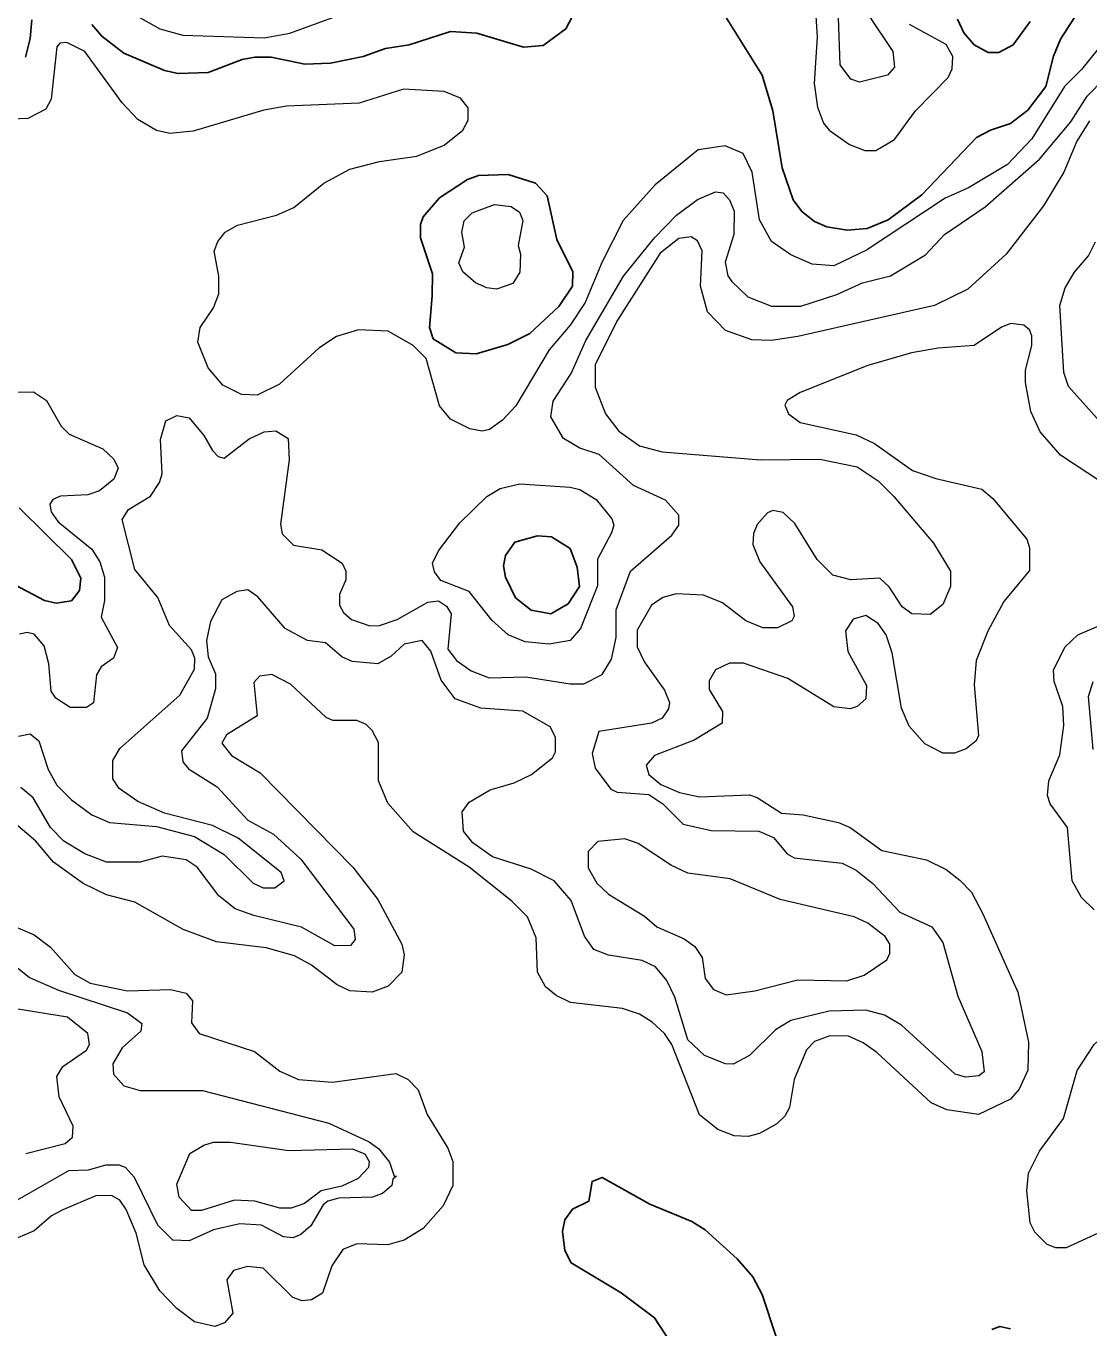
# Model space of a CAD drawing. Extents: x 577 to 602.9, y 7483.8 to 7511.6.
# Drawn here: x 593.996 to 595.447, y 7491.079 to 7492.855 of the extents above; entities that cross this region are included whole.
import ezdxf

# ---------------------------------------------------------------- set-up
doc = ezdxf.new("R2010")
doc.units = 0
doc.header["$LTSCALE"] = 0.032
doc.layers.add('1', color=7, linetype='Continuous', lineweight=25)
doc.layers.add('2', color=7, linetype='Continuous', lineweight=13)

msp = doc.modelspace()

# ---------------------------------------------------------------- linework, layer by layer
at = {"layer": '1'}
for points in [[(595.4467, 7492.8973), (595.4086, 7492.8376), (595.399, 7492.8146), (595.3887, 7492.7732), (595.3641, 7492.7406), (595.3402, 7492.7223), (595.3132, 7492.7136), (595.2941, 7492.7032), (595.2193, 7492.6253), (595.1732, 7492.5911), (595.1446, 7492.5792), (595.1175, 7492.5768), (595.0897, 7492.5816), (595.073, 7492.5887), (595.0555, 7492.6023), (595.0436, 7492.6182), (595.0285, 7492.6619), (595.0158, 7492.7398), (595.0014, 7492.7883), (594.9283, 7492.9052)], [(594.747, 7492.8774), (594.7335, 7492.8519), (594.7025, 7492.8289), (594.6754, 7492.8265), (594.6118, 7492.8456), (594.576, 7492.848), (594.5196, 7492.8297), (594.487, 7492.8249), (594.4568, 7492.8138), (594.4122, 7492.805), (594.3772, 7492.8034), (594.3311, 7492.813), (594.3089, 7492.813), (594.2914, 7492.8098), (594.2452, 7492.7923), (594.2039, 7492.7907), (594.1856, 7492.7947), (594.1299, 7492.8185), (594.0997, 7492.8416), (594.0862, 7492.8575)], [(594.0043, 7492.8639), (594.0019, 7492.8384), (593.9956, 7492.813)], [(595.2678, 7492.8647), (595.2766, 7492.8464), (595.2909, 7492.8297), (595.31, 7492.8193), (595.3243, 7492.8193), (595.3442, 7492.8297), (595.3672, 7492.8615)], [(593.9868, 7492.1983), (594.0584, 7492.1275), (594.0711, 7492.1021), (594.0695, 7492.0854), (594.0584, 7492.0711), (594.0377, 7492.0679), (594.0218, 7492.0719), (593.982, 7492.0925)], [(594.9673, 7491.1733), (594.9235, 7491.2131), (594.9052, 7491.2242), (594.848, 7491.2481), (594.7828, 7491.2846), (594.7693, 7491.2791), (594.7645, 7491.252), (594.7424, 7491.241), (594.7319, 7491.2268), (594.7286, 7491.2109), (594.7319, 7491.1849), (594.7406, 7491.1678), (594.809, 7491.1272), (594.8543, 7491.093), (594.8766, 7491.0588)], [(595.0205, 7491.0668), (595.0014, 7491.1248), (594.9887, 7491.1487), (594.9673, 7491.1733)], [(595.3402, 7491.0779), (595.3259, 7491.0811), (595.3147, 7491.0771)]]:
    msp.add_lwpolyline(points, dxfattribs=at)
for points in [[(594.5509, 7492.4875), (594.5514, 7492.5172), (594.5347, 7492.5665), (594.5347, 7492.5848), (594.5387, 7492.5951), (594.5609, 7492.6213), (594.5991, 7492.646), (594.6142, 7492.6516), (594.6548, 7492.6531), (594.6921, 7492.6412), (594.708, 7492.6237), (594.7208, 7492.5641), (594.743, 7492.5203), (594.7422, 7492.5005), (594.7239, 7492.4726), (594.6842, 7492.4361), (594.654, 7492.421), (594.611, 7492.4082), (594.5832, 7492.4098), (594.5522, 7492.4289), (594.5474, 7492.444)], [(594.6646, 7492.0755), (594.6858, 7492.0584), (594.7128, 7492.0536), (594.7367, 7492.0671), (594.7518, 7492.091), (594.7486, 7492.1172), (594.739, 7492.1426), (594.7136, 7492.1585), (594.6945, 7492.1601), (594.6635, 7492.1514), (594.6508, 7492.1331), (594.6484, 7492.1188), (594.6508, 7492.1037)]]:
    msp.add_lwpolyline(points, close=True, dxfattribs=at)
at = {"layer": '2'}
for points in [[(595.0452, 7493.0507), (595.0643, 7493.0635), (595.0841, 7493.0635), (595.0953, 7493.0539), (595.104, 7493.0388), (595.1327, 7493.0277), (595.147, 7493.0062), (595.147, 7492.9831), (595.1342, 7492.9362), (595.1342, 7492.9012), (595.1454, 7492.8718), (595.1796, 7492.8209), (595.182, 7492.7995), (595.1724, 7492.7883), (595.1342, 7492.7788), (595.1223, 7492.7828), (595.108, 7492.8026), (595.1056, 7492.867), (595.0969, 7492.8965), (595.0794, 7492.9299), (595.0396, 7492.9792), (595.0317, 7492.9951), (595.0325, 7493.0316)], [(594.6198, 7492.6062), (594.6357, 7492.6118), (594.6587, 7492.6094), (594.6699, 7492.6015), (594.6746, 7492.5903), (594.6683, 7492.5561), (594.6715, 7492.5442), (594.6707, 7492.5196), (594.6611, 7492.5044), (594.6388, 7492.4965), (594.6253, 7492.4981), (594.6102, 7492.5052), (594.5927, 7492.5203), (594.5872, 7492.5323), (594.5951, 7492.5537), (594.5911, 7492.5744), (594.5943, 7492.5895), (594.6055, 7492.6007)], [(594.6253, 7492.2134), (594.6436, 7492.2245), (594.6707, 7492.2309), (594.739, 7492.2261), (594.7526, 7492.223), (594.7748, 7492.2094), (594.7963, 7492.1832), (594.7987, 7492.1744), (594.7955, 7492.1641), (594.7764, 7492.1283), (594.7764, 7492.0917), (594.7534, 7492.0337), (594.739, 7492.017), (594.7104, 7492.0122), (594.6778, 7492.0154), (594.6548, 7492.025), (594.6325, 7492.0448), (594.6015, 7492.0838), (594.5625, 7492.0989), (594.5538, 7492.1108), (594.5514, 7492.1228), (594.5593, 7492.1395), (594.5888, 7492.1776)], [(594.9911, 7491.5391), (595.05, 7491.5542), (595.1168, 7491.5526), (595.1406, 7491.5606), (595.1716, 7491.5812), (595.1756, 7491.59), (595.1756, 7491.6027), (595.1692, 7491.6131), (595.1454, 7491.6313), (595.1271, 7491.6401), (595.0261, 7491.6639), (594.9577, 7491.6918), (594.8997, 7491.6997), (594.8774, 7491.7101), (594.8321, 7491.7403), (594.8138, 7491.7466), (594.7772, 7491.7427), (594.7637, 7491.7291), (594.7637, 7491.7069), (594.7756, 7491.6862), (594.7915, 7491.6711), (594.8408, 7491.6409), (594.8575, 7491.6266), (594.8949, 7491.6099), (594.9092, 7491.5995), (594.9195, 7491.5844), (594.9235, 7491.5558), (594.9347, 7491.5407), (594.9521, 7491.5335)], [(594.2389, 7491.3284), (594.2524, 7491.3324), (594.2755, 7491.3324), (594.355, 7491.3212), (594.4416, 7491.3236), (594.4591, 7491.3165), (594.4647, 7491.3061), (594.4639, 7491.2982), (594.4496, 7491.2831), (594.4273, 7491.2727), (594.3995, 7491.2664), (594.3764, 7491.2489), (594.3582, 7491.2425), (594.343, 7491.2425), (594.3089, 7491.252), (594.281, 7491.2536), (594.2357, 7491.2393), (594.2222, 7491.2393), (594.2055, 7491.2576), (594.2023, 7491.2751), (594.2198, 7491.3172)]]:
    msp.add_lwpolyline(points, close=True, dxfattribs=at)
for points in [[(595.5072, 7492.8829), (595.4372, 7492.7963), (595.4141, 7492.7732), (595.3696, 7492.7016), (595.3362, 7492.6667), (595.2829, 7492.6349), (595.2511, 7492.6205), (595.1438, 7492.5498), (595.0993, 7492.5283), (595.0698, 7492.5307), (595.0404, 7492.5434), (595.0142, 7492.5617), (594.9975, 7492.5911), (594.9879, 7492.6563), (594.9752, 7492.6818), (594.9506, 7492.6921), (594.914, 7492.6865), (594.8551, 7492.6388), (594.8114, 7492.5903), (594.7828, 7492.5339), (594.7597, 7492.4782), (594.739, 7492.4472), (594.7104, 7492.4138), (594.6651, 7492.3375), (594.6468, 7492.3176), (594.6293, 7492.3049), (594.619, 7492.3025), (594.6023, 7492.3057), (594.576, 7492.3192), (594.5609, 7492.3375), (594.5426, 7492.4019), (594.5251, 7492.4194), (594.4909, 7492.4392), (594.4504, 7492.4408), (594.4202, 7492.4321), (594.3963, 7492.4162), (594.3422, 7492.3669), (594.312, 7492.3518), (594.2906, 7492.3526), (594.2651, 7492.3653), (594.2452, 7492.3891), (594.2309, 7492.4241), (594.2341, 7492.444), (594.2524, 7492.471), (594.2596, 7492.4901), (594.2596, 7492.514), (594.2532, 7492.5482), (594.258, 7492.5617), (594.2683, 7492.5744), (594.285, 7492.584), (594.3383, 7492.5975), (594.3621, 7492.6078), (594.4027, 7492.6412), (594.4385, 7492.6603), (594.479, 7492.6706), (594.5299, 7492.6778), (594.5673, 7492.6929), (594.5927, 7492.7136), (594.5999, 7492.7271), (594.5999, 7492.7438), (594.5895, 7492.7573), (594.5673, 7492.7661), (594.5116, 7492.7692), (594.4512, 7492.7502), (594.3518, 7492.7462), (594.3208, 7492.7406), (594.2246, 7492.712), (594.1928, 7492.7088), (594.1745, 7492.7128), (594.149, 7492.7279), (594.1276, 7492.7509), (594.0767, 7492.8209), (594.052, 7492.8329)], [(594.1458, 7492.8702), (594.1792, 7492.8519), (594.2102, 7492.8432), (594.3216, 7492.8392), (594.3566, 7492.8456), (594.4774, 7492.8901)], [(595.0738, 7492.8829), (595.0762, 7492.8408), (595.0722, 7492.7772), (595.077, 7492.7446), (595.0849, 7492.7231), (595.0929, 7492.7136), (595.1207, 7492.6937), (595.1414, 7492.6857), (595.1565, 7492.6857), (595.182, 7492.7009), (595.2106, 7492.7398), (595.2551, 7492.7851), (595.2607, 7492.7971), (595.2615, 7492.8138), (595.2527, 7492.8305), (595.2026, 7492.8575)], [(594.052, 7492.8329), (594.0425, 7492.8321), (594.0385, 7492.8273), (594.0305, 7492.7557), (594.0234, 7492.7422), (593.9987, 7492.7295), (593.9653, 7492.7279)], [(594.9569, 7492.6182), (594.9633, 7492.603), (594.9625, 7492.5712), (594.9506, 7492.5331), (594.9545, 7492.5148), (594.9601, 7492.5068), (594.9816, 7492.4862), (595.0142, 7492.4734), (595.0539, 7492.4734), (595.1032, 7492.4893), (595.1382, 7492.5052), (595.1764, 7492.5148), (595.2241, 7492.5434), (595.2503, 7492.5712), (595.306, 7492.6086), (595.38, 7492.6738), (595.4229, 7492.7247), (595.4452, 7492.7597), (595.4682, 7492.7836)], [(595.4483, 7492.7263), (595.4308, 7492.6985), (595.4134, 7492.6563), (595.3855, 7492.6102), (595.3346, 7492.5442), (595.2821, 7492.4965), (595.2368, 7492.4742), (595.05, 7492.4321), (595.0134, 7492.4265), (594.9871, 7492.4273), (594.9514, 7492.44), (594.9267, 7492.4655), (594.9172, 7492.5005), (594.9195, 7492.549), (594.9132, 7492.5625), (594.9044, 7492.5681), (594.8877, 7492.5657), (594.8623, 7492.5458), (594.8027, 7492.4528), (594.7732, 7492.3931), (594.7732, 7492.3629), (594.7875, 7492.3263), (594.8058, 7492.3025), (594.8337, 7492.2826), (594.8647, 7492.2746), (594.9991, 7492.2635), (595.0802, 7492.2643), (595.1311, 7492.254), (595.1597, 7492.2349), (595.1812, 7492.2134), (595.2352, 7492.1498), (595.2583, 7492.1116), (595.2583, 7492.091), (595.248, 7492.0663), (595.2305, 7492.0528), (595.2058, 7492.0536), (595.1923, 7492.0631), (595.1748, 7492.0902), (595.1621, 7492.1021), (595.1223, 7492.0997), (595.0977, 7492.1061), (595.0762, 7492.1275), (595.046, 7492.1768), (595.0301, 7492.1919), (595.0158, 7492.1943), (595.0086, 7492.1911), (594.9943, 7492.1752), (594.9895, 7492.1633), (594.9887, 7492.1482), (594.9983, 7492.1244), (595.0428, 7492.0631), (595.0452, 7492.0504), (595.042, 7492.044), (595.0221, 7492.0345), (595.0022, 7492.0345), (594.9792, 7492.044), (594.9474, 7492.0687), (594.9211, 7492.079), (594.8838, 7492.0806), (594.8655, 7492.0758), (594.8504, 7492.0655), (594.8305, 7492.0313), (594.8305, 7492.0083), (594.8408, 7491.9876), (594.8679, 7491.9494), (594.875, 7491.9327), (594.8734, 7491.924), (594.8647, 7491.9112), (594.8504, 7491.9041), (594.7784, 7491.8928), (594.7694, 7491.8628), (594.7732, 7491.8429), (594.7947, 7491.8142), (594.8035, 7491.8103), (594.8464, 7491.8071), (594.8655, 7491.7944), (594.8933, 7491.7665), (594.9315, 7491.7578), (594.9967, 7491.757), (595.0166, 7491.7482), (595.0356, 7491.726), (595.0452, 7491.7204), (595.1104, 7491.7132), (595.1295, 7491.7037), (595.1525, 7491.6854), (595.1891, 7491.6464), (595.2328, 7491.6266), (595.248, 7491.6051), (595.2686, 7491.5319), (595.3012, 7491.4564), (595.3044, 7491.4286), (595.2973, 7491.423), (595.279, 7491.4214), (595.2647, 7491.4254)], [(593.986, 7491.8866), (594.0019, 7491.8898), (594.0138, 7491.8802), (594.0266, 7491.8413), (594.0385, 7491.8198), (594.0584, 7491.7999), (594.0862, 7491.7792), (594.1101, 7491.7689), (594.1745, 7491.7633), (594.2262, 7491.7498), (594.2667, 7491.7252), (594.3065, 7491.6862), (594.32, 7491.6798), (594.3359, 7491.6798), (594.3486, 7491.6894), (594.3446, 7491.7005), (594.2858, 7491.7474), (594.2508, 7491.7649), (594.1856, 7491.7816), (594.149, 7491.7975), (594.1236, 7491.815), (594.1148, 7491.8285), (594.1148, 7491.8532), (594.1244, 7491.8699), (594.2063, 7491.9423), (594.2262, 7491.978), (594.2269, 7491.9931), (594.2222, 7492.0043), (594.192, 7492.0377), (594.1761, 7492.0758), (594.145, 7492.114), (594.1276, 7492.1824), (594.1363, 7492.1959), (594.1665, 7492.2142), (594.1784, 7492.2325), (594.1824, 7492.2444), (594.18, 7492.2913), (594.1872, 7492.3168), (594.2023, 7492.3239), (594.219, 7492.3208), (594.2389, 7492.2969), (594.2508, 7492.2762), (594.2588, 7492.2683), (594.2667, 7492.2659), (594.3009, 7492.2921), (594.3216, 7492.3017), (594.3375, 7492.3033), (594.3542, 7492.2929), (594.3558, 7492.2635), (594.3438, 7492.176), (594.3462, 7492.1625), (594.3613, 7492.1474), (594.4003, 7492.141), (594.4281, 7492.1228), (594.4329, 7492.1116), (594.4329, 7492.0997), (594.4242, 7492.0798), (594.4242, 7492.0655), (594.4297, 7492.0552), (594.4409, 7492.0456), (594.4655, 7492.0369), (594.479, 7492.0377), (594.5029, 7492.0456), (594.545, 7492.0695), (594.5593, 7492.0711), (594.5705, 7492.0639), (594.5768, 7492.0536), (594.5721, 7492.0051), (594.584, 7491.99), (594.6039, 7491.9757), (594.6285, 7491.9661), (594.6786, 7491.9677), (594.739, 7491.9582), (594.7581, 7491.9582), (594.7828, 7491.9709), (594.7955, 7491.9916), (594.8019, 7492.021), (594.8019, 7492.0591), (594.8217, 7492.1116), (594.8782, 7492.1609), (594.8877, 7492.1744), (594.8877, 7492.188), (594.8695, 7492.2086), (594.8257, 7492.2285), (594.7788, 7492.2707), (594.7526, 7492.2794), (594.7303, 7492.2929), (594.7128, 7492.3223), (594.716, 7492.3438), (594.7406, 7492.3812), (594.7605, 7492.4265), (594.8122, 7492.514), (594.8543, 7492.5665), (594.8846, 7492.5975), (594.9132, 7492.6189), (594.9378, 7492.6293), (594.9482, 7492.6277), (594.9569, 7492.6182)], [(595.4666, 7492.3112), (595.4197, 7492.3637), (595.4134, 7492.3828), (595.4078, 7492.4742), (595.4149, 7492.4981), (595.4277, 7492.5196), (595.4467, 7492.5418), (595.4563, 7492.5609)], [(595.4634, 7492.2341), (595.4086, 7492.2699), (595.3807, 7492.3017), (595.368, 7492.3295), (595.3609, 7492.3693), (595.3609, 7492.386), (595.3696, 7492.4194), (595.3696, 7492.4329), (595.3664, 7492.4408), (595.3585, 7492.4472), (595.341, 7492.4496), (595.3283, 7492.4448), (595.2909, 7492.4194), (595.2416, 7492.4162), (595.205, 7492.4098), (595.1454, 7492.3923), (595.0531, 7492.3557), (595.0356, 7492.3446), (595.0325, 7492.3383), (595.0372, 7492.3263), (595.0531, 7492.3144), (595.1295, 7492.2977), (595.1549, 7492.2858), (595.2066, 7492.2492), (595.2384, 7492.2381), (595.3012, 7492.2237), (595.3163, 7492.211), (595.3625, 7492.1554), (595.3664, 7492.1434), (595.3664, 7492.1124), (595.3314, 7492.0703), (595.3092, 7492.0297), (595.2933, 7491.99), (595.2909, 7491.9566), (595.2965, 7491.8874), (595.2933, 7491.8802), (595.2798, 7491.8691), (595.2639, 7491.8635), (595.248, 7491.8635), (595.2233, 7491.8763), (595.2018, 7491.9001), (595.1915, 7491.9248), (595.1788, 7492.0003), (595.1708, 7492.025), (595.1597, 7492.0401), (595.143, 7492.0512), (595.1255, 7492.0464), (595.1152, 7492.0305), (595.1183, 7492.0019), (595.1438, 7491.9558), (595.143, 7491.9375), (595.1311, 7491.9271)], [(593.9033, 7492.355), (594.0067, 7492.3565), (594.0242, 7492.3446), (594.0441, 7492.3096), (594.0552, 7492.2985), (594.1013, 7492.2786), (594.1164, 7492.2643), (594.122, 7492.2524), (594.1164, 7492.2373), (594.0965, 7492.2214), (594.0806, 7492.2158), (594.0433, 7492.2142), (594.0329, 7492.2094), (594.0289, 7492.2031), (594.0305, 7492.1927), (594.0401, 7492.1792), (594.0862, 7492.1418), (594.0973, 7492.1244), (594.1037, 7492.1037), (594.1037, 7492.0719), (594.0989, 7492.0488), (594.1212, 7492.0075), (594.1156, 7491.9931), (594.0989, 7491.9812), (594.0926, 7491.9701), (594.0886, 7491.9319), (594.079, 7491.9256), (594.0568, 7491.9256), (594.0369, 7491.9383), (594.0305, 7491.9478), (594.0274, 7491.9852), (594.021, 7492.0098), (594.0075, 7492.0257), (593.9979, 7492.0281), (593.9876, 7492.0257)], [(595.2647, 7491.4254), (595.1915, 7491.4922), (595.1684, 7491.5057), (595.143, 7491.5129), (595.0929, 7491.5113), (595.0404, 7491.4985), (595.0197, 7491.4858), (594.984, 7491.4508), (594.9617, 7491.4389), (594.9514, 7491.4397), (594.9227, 7491.4508), (594.8997, 7491.4723), (594.8822, 7491.5304), (594.871, 7491.5534), (594.8559, 7491.5717), (594.8376, 7491.5805), (594.7915, 7491.5876), (594.7716, 7491.5956), (594.7589, 7491.6138), (594.7406, 7491.6624), (594.7176, 7491.6894), (594.6858, 7491.7053), (594.6333, 7491.722), (594.6062, 7491.7411), (594.5935, 7491.757), (594.5919, 7491.7832), (594.6015, 7491.7967), (594.6301, 7491.8134), (594.6627, 7491.823), (594.6866, 7491.8341), (594.7152, 7491.8572), (594.7192, 7491.8651), (594.7192, 7491.885), (594.712, 7491.8993), (594.6746, 7491.9208), (594.6174, 7491.9248), (594.5824, 7491.9375), (594.5633, 7491.9629), (594.549, 7492.0027), (594.5371, 7492.017), (594.5124, 7492.0122), (594.4949, 7491.9955), (594.4766, 7491.9852), (594.4416, 7491.9884), (594.4273, 7491.9947), (594.4051, 7492.0138), (594.3804, 7492.017), (594.3502, 7492.0337), (594.3128, 7492.0766), (594.2993, 7492.0862), (594.2842, 7492.0838), (594.2635, 7492.0727), (594.2484, 7492.0432), (594.2429, 7492.017), (594.2452, 7491.9947), (594.2548, 7491.9717), (594.2548, 7491.951), (594.2436, 7491.9112), (594.2087, 7491.8667), (594.2102, 7491.8516), (594.2182, 7491.8421), (594.2572, 7491.8174), (594.2993, 7491.7721), (594.3343, 7491.753), (594.3717, 7491.7188), (594.444, 7491.6234), (594.4456, 7491.6091), (594.4393, 7491.6011), (594.4178, 7491.6003), (594.3725, 7491.6258), (594.3073, 7491.6417), (594.2818, 7491.6512), (594.2596, 7491.6687), (594.2301, 7491.7077), (594.215, 7491.718), (594.1824, 7491.7228), (594.1522, 7491.7148), (594.1061, 7491.7148), (594.0767, 7491.726), (594.048, 7491.7435), (594.0297, 7491.7618), (594.0059, 7491.8023), (593.9892, 7491.8166)], [(595.4547, 7491.6496), (595.4372, 7491.6663), (595.4245, 7491.6894), (595.4181, 7491.7618), (595.3943, 7491.7944), (595.3911, 7491.8055), (595.3927, 7491.8254), (595.4078, 7491.8611), (595.4134, 7491.9009), (595.4118, 7491.9271), (595.3998, 7491.9613), (595.399, 7491.9772), (595.4149, 7492.0083), (595.4324, 7492.025), (595.4642, 7492.0385)], [(595.1311, 7491.9271), (595.1215, 7491.924), (595.0993, 7491.9264), (595.0364, 7491.9653), (594.976, 7491.986), (594.9569, 7491.986), (594.9378, 7491.9772), (594.9291, 7491.9621), (594.9291, 7491.9502), (594.9474, 7491.92), (594.9466, 7491.9041), (594.9084, 7491.881), (594.8543, 7491.8604), (594.8432, 7491.8468), (594.8464, 7491.8341), (594.8631, 7491.8206), (594.8885, 7491.8095), (594.9156, 7491.8039), (594.984, 7491.8063), (594.9943, 7491.8031), (595.0277, 7491.7816), (595.0571, 7491.7792), (595.1056, 7491.7689), (595.1215, 7491.7618), (595.1645, 7491.7307), (595.2257, 7491.718), (595.2527, 7491.7045), (595.271, 7491.6902), (595.2869, 7491.6735), (595.3028, 7491.6441), (595.3505, 7491.5375), (595.3648, 7491.4691), (595.3641, 7491.431), (595.3521, 7491.4047), (595.3402, 7491.3912), (595.2965, 7491.3705), (595.2535, 7491.3769), (595.2321, 7491.3864), (595.1581, 7491.4548), (595.139, 7491.4683), (595.1191, 7491.4771), (595.0937, 7491.4779), (595.073, 7491.4699), (595.0619, 7491.4588), (595.0452, 7491.4182), (595.0388, 7491.3801), (595.0325, 7491.3681), (595.0213, 7491.3578), (594.9975, 7491.3443), (594.9824, 7491.3403), (594.9633, 7491.3411), (594.941, 7491.3498), (594.9156, 7491.3697), (594.8782, 7491.4659), (594.8679, 7491.4811), (594.8512, 7491.4962), (594.8337, 7491.5073), (594.8106, 7491.5152), (594.7398, 7491.5232), (594.72, 7491.5327), (594.7056, 7491.5447), (594.6945, 7491.5645), (594.6929, 7491.6115), (594.681, 7491.6401), (594.6595, 7491.6616), (594.6015, 7491.7077), (594.5251, 7491.7562), (594.4902, 7491.7951), (594.4774, 7491.8254), (594.4774, 7491.8778), (594.4687, 7491.8945), (594.4607, 7491.9025), (594.448, 7491.9081), (594.4154, 7491.9081), (594.4059, 7491.912), (594.3574, 7491.9574), (594.3319, 7491.9709), (594.3152, 7491.9685), (594.3073, 7491.9597), (594.312, 7491.9144), (594.2699, 7491.8882), (594.2635, 7491.8771), (594.277, 7491.8604), (594.316, 7491.8365), (594.4424, 7491.7077), (594.4766, 7491.6639), (594.5092, 7491.6027), (594.5124, 7491.5884), (594.5092, 7491.5645), (594.4909, 7491.5455), (594.4687, 7491.5375), (594.4385, 7491.5391), (594.421, 7491.5471), (594.386, 7491.5741), (594.3629, 7491.5868), (594.324, 7491.5979), (594.2564, 7491.6059), (594.211, 7491.6226), (594.145, 7491.66), (594.1061, 7491.6703), (594.0743, 7491.6854)], [(595.4531, 7491.8683), (595.4467, 7491.9407), (595.4531, 7491.9613)], [(594.0743, 7491.6854), (594.0337, 7491.7148), (594.0099, 7491.7435), (593.9852, 7491.7641)], [(593.9049, 7491.6592), (594.0075, 7491.6154), (594.0297, 7491.5987), (594.0631, 7491.5614), (594.0838, 7491.5494), (594.1347, 7491.5391), (594.1936, 7491.5407), (594.215, 7491.5359), (594.2238, 7491.5256), (594.2222, 7491.4954), (594.2325, 7491.4811), (594.3081, 7491.4564), (594.343, 7491.4294), (594.3685, 7491.4182), (594.4146, 7491.4143), (594.5013, 7491.4262), (594.518, 7491.4182), (594.5315, 7491.4039), (594.5442, 7491.3705), (594.5721, 7491.3244), (594.5792, 7491.3061), (594.5792, 7491.2735), (594.5657, 7491.2457), (594.5387, 7491.2147), (594.5124, 7491.1988), (594.4902, 7491.1924), (594.448, 7491.194), (594.4289, 7491.186), (594.4138, 7491.1638), (594.4011, 7491.1264), (594.386, 7491.1177), (594.3733, 7491.1161), (594.3605, 7491.1208), (594.32, 7491.1606), (594.2985, 7491.163), (594.2794, 7491.1574), (594.2707, 7491.1447), (594.2786, 7491.0994), (594.2675, 7491.0859), (594.254, 7491.0811), (594.2262, 7491.0874), (594.2023, 7491.1057), (594.1792, 7491.1296), (594.1578, 7491.1654), (594.1466, 7491.2083), (594.1331, 7491.2409), (594.1244, 7491.2536), (594.1132, 7491.26), (594.0918, 7491.2592), (594.0464, 7491.2401), (594.0313, 7491.2322), (594.0075, 7491.2115), (593.9725, 7491.1964)], [(593.951, 7491.5971), (594.0011, 7491.5574), (594.0409, 7491.5399), (594.1347, 7491.5089), (594.1546, 7491.4946), (594.153, 7491.4842), (594.1276, 7491.4612), (594.1148, 7491.4397), (594.1156, 7491.4254), (594.1299, 7491.4095), (594.1522, 7491.4031), (594.2373, 7491.4031), (594.4098, 7491.3586), (594.4647, 7491.3332), (594.4782, 7491.3236), (594.4925, 7491.3053), (594.4989, 7491.2862), (594.5021, 7491.2862), (594.4973, 7491.2823), (594.4957, 7491.2735), (594.483, 7491.2624), (594.4695, 7491.2576), (594.4234, 7491.256), (594.4082, 7491.252), (594.4019, 7491.2473), (594.3852, 7491.2186), (594.3717, 7491.2067), (594.3605, 7491.2019), (594.3478, 7491.2035), (594.3176, 7491.2194), (594.2882, 7491.221), (594.2524, 7491.2131), (594.219, 7491.198), (594.1967, 7491.1988), (594.1761, 7491.2194), (594.1443, 7491.2846), (594.1323, 7491.2982), (594.1236, 7491.3013), (594.1053, 7491.3013), (594.0814, 7491.2942), (594.0544, 7491.2934), (593.9781, 7491.2497)], [(595.4889, 7491.0771), (595.4992, 7491.0986), (595.5334, 7491.1423), (595.5446, 7491.1725), (595.5422, 7491.194), (595.531, 7491.2099), (595.5183, 7491.2178), (595.4817, 7491.2186), (595.4165, 7491.1884), (595.4022, 7491.1884), (595.3903, 7491.1932), (595.3736, 7491.2099), (595.3672, 7491.2226), (595.3625, 7491.2664), (595.3648, 7491.2902), (595.38, 7491.3204), (595.4126, 7491.365), (595.4316, 7491.4302), (595.4547, 7491.4659), (595.4921, 7491.5001), (595.5326, 7491.5224), (595.5843, 7491.5431)], [(593.9963, 7491.3172), (594.0496, 7491.3308), (594.06, 7491.3395), (594.0608, 7491.3546), (594.0417, 7491.3944), (594.0385, 7491.4222), (594.0464, 7491.4357), (594.079, 7491.458), (594.083, 7491.4659), (594.0806, 7491.4811), (594.0528, 7491.5033), (593.9796, 7491.5152)]]:
    msp.add_lwpolyline(points, dxfattribs=at)

doc.saveas('drawing.dxf')
